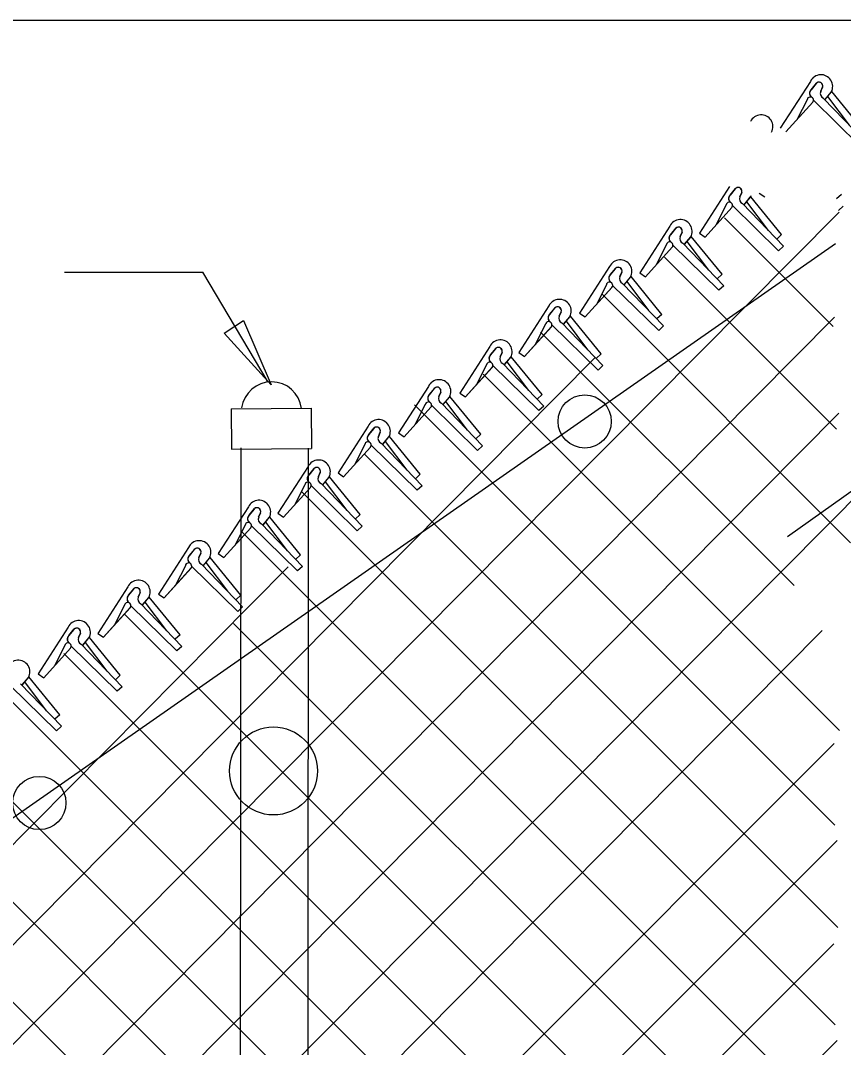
# Model space of a CAD drawing. Extents: x 0 to 1270, y 0 to 830.
# Drawn here: x 847.85 to 880.62, y 789.09 to 830 of the extents above; entities that cross this region are included whole.
import ezdxf

# ---------------------------------------------------------------- set-up
doc = ezdxf.new("R2010")
doc.units = 0
for name, color, linetype in [('CT_Border_Perimeter_Shape', 7, 'Continuous'), ('CT_Dimensions', 7, 'Continuous'), ('CT_Title_Block_Text', 7, 'Continuous'), ('sb_Chainlink Fence', 7, 'Continuous'), ('sb_Existing Structural Steel', 7, 'Continuous')]:
    doc.layers.add(name, color=color, linetype=linetype)

# ---------------------------------------------------------------- blocks, each defined once
blk = doc.blocks.new('BDR_CTDOT_Standards')
at = {"layer": 'CT_Border_Perimeter_Shape'}
blk.add_lwpolyline([(0, 0), (1270, 0), (1270, 830), (0, 830)], close=True, dxfattribs=at)

msp = doc.modelspace()

# ---------------------------------------------------------------- linework, layer by layer
at = {"layer": 'CT_Dimensions'}
for p in [(849.601, 819.983), (857.71, 815.594)]:
    msp.add_line(p, (855.107, 819.98), dxfattribs=at)
msp.add_lwpolyline([(856.725, 818.048), (857.836, 815.493), (855.956, 817.55)], close=True, dxfattribs=at)
at = {"layer": 'sb_Chainlink Fence'}
for p, q in [((879.302, 827.577), (878.106, 825.718)), ((879.33, 827.243), (879.55, 827.509)), ((879.529, 827.487), (879.33, 827.243)), ((879.792, 827.347), (879.712, 827.169)), ((879.713, 827.175), (879.792, 827.343)), ((879.89, 826.854), (880.134, 827.15)), ((879.893, 826.858), (880.135, 827.151)), ((880.134, 827.15), (880.152, 827.184)), ((880.152, 827.184), (880.167, 827.221)), ((881.382, 825.669), (880.157, 827.172)), ((878.331, 825.568), (879.402, 826.75)), ((878.331, 825.568), (879.395, 826.743)), ((879.172, 826.847), (878.776, 826.067)), ((879.424, 826.825), (881.259, 825.025)), ((879.821, 826.901), (881.454, 825.207)), ((880.86, 825.829), (879.998, 826.974)), ((876.079, 823.384), (874.883, 821.525)), ((876.107, 823.049), (876.326, 823.316)), ((876.306, 823.294), (876.107, 823.049)), ((876.568, 823.154), (876.489, 822.976)), ((876.489, 822.982), (876.568, 823.15)), ((877.265, 823.123), (877.49, 822.973)), ((880.54, 823.074), (880.345, 822.892)), ((875.949, 822.654), (875.552, 821.874)), ((876.2, 822.632), (878.035, 820.832)), ((876.598, 822.708), (878.231, 821.014)), ((876.666, 822.661), (876.91, 822.957)), ((876.669, 822.665), (876.911, 822.958)), ((877.637, 821.636), (876.775, 822.78)), ((876.91, 822.957), (876.928, 822.991)), ((876.928, 822.991), (876.943, 823.028)), ((878.158, 821.476), (876.934, 822.979)), ((725.985, 666.765), (880.45, 822.372)), ((875.107, 821.375), (876.178, 822.557)), ((875.107, 821.375), (876.171, 822.55)), ((880.613, 822.612), (880.417, 822.43)), ((875.879, 822.143), (880.215, 817.806)), ((873.705, 821.804), (872.509, 819.945)), ((873.733, 821.47), (873.952, 821.736)), ((873.932, 821.714), (873.733, 821.47)), ((874.195, 821.575), (874.115, 821.397)), ((874.116, 821.403), (874.195, 821.571)), ((874.537, 821.377), (874.554, 821.412)), ((874.554, 821.412), (874.569, 821.448)), ((874.883, 821.525), (875.107, 821.375)), ((878.158, 821.476), (877.962, 821.294)), ((873.575, 821.075), (873.179, 820.294)), ((873.826, 821.052), (875.662, 819.253)), ((874.224, 821.128), (875.857, 819.434)), ((874.292, 821.081), (874.537, 821.377)), ((874.296, 821.086), (874.538, 821.378)), ((875.263, 820.056), (874.401, 821.201)), ((875.785, 819.896), (874.56, 821.399)), ((878.231, 821.014), (878.035, 820.832)), ((872.734, 819.796), (873.805, 820.977)), ((872.734, 819.796), (873.798, 820.97)), ((871.308, 820.203), (870.112, 818.344)), ((873.491, 820.571), (880.337, 813.725)), ((871.336, 819.869), (871.555, 820.135)), ((871.535, 820.114), (871.336, 819.869)), ((871.798, 819.974), (871.718, 819.796)), ((871.718, 819.802), (871.797, 819.97)), ((871.895, 819.48), (872.139, 819.776)), ((871.898, 819.485), (872.141, 819.777)), ((872.139, 819.776), (872.157, 819.811)), ((872.157, 819.811), (872.172, 819.847)), ((873.387, 818.296), (872.163, 819.798)), ((872.509, 819.945), (872.734, 819.796)), ((875.785, 819.896), (875.589, 819.715)), ((870.337, 818.195), (871.407, 819.376)), ((870.337, 818.195), (871.401, 819.369)), ((871.178, 819.474), (870.781, 818.693)), ((871.429, 819.451), (873.264, 817.652)), ((871.827, 819.527), (873.46, 817.833)), ((872.866, 818.455), (872.004, 819.6)), ((875.857, 819.434), (875.662, 819.253)), ((871.006, 819.096), (880.905, 809.197)), ((868.889, 818.629), (867.693, 816.77)), ((868.917, 818.295), (869.137, 818.561)), ((726.216, 662.794), (880.266, 818.188)), ((869.116, 818.539), (868.917, 818.295)), ((869.379, 818.399), (869.299, 818.221)), ((869.3, 818.227), (869.379, 818.395)), ((869.477, 817.906), (869.721, 818.202)), ((869.48, 817.91), (869.722, 818.203)), ((869.721, 818.202), (869.739, 818.236)), ((869.739, 818.236), (869.754, 818.273)), ((870.969, 816.721), (869.744, 818.224)), ((870.112, 818.344), (870.337, 818.195)), ((873.387, 818.296), (873.192, 818.114)), ((867.918, 816.62), (868.989, 817.802)), ((867.918, 816.62), (868.982, 817.795)), ((868.759, 817.899), (868.363, 817.119)), ((869.011, 817.877), (870.846, 816.077)), ((869.409, 817.953), (871.042, 816.259)), ((870.447, 816.881), (869.585, 818.025)), ((873.46, 817.833), (873.264, 817.652)), ((868.56, 817.582), (878.653, 807.489)), ((866.536, 817.013), (865.34, 815.154)), ((866.564, 816.679), (866.784, 816.945)), ((866.763, 816.923), (866.564, 816.679)), ((705.822, 650.219), (870.725, 816.56)), ((867.026, 816.783), (866.946, 816.605)), ((866.947, 816.612), (867.026, 816.779)), ((867.124, 816.29), (867.368, 816.586)), ((867.127, 816.294), (867.369, 816.587)), ((867.368, 816.586), (867.386, 816.62)), ((867.386, 816.62), (867.401, 816.657)), ((868.616, 815.105), (867.391, 816.608)), ((867.693, 816.77), (867.918, 816.62)), ((870.969, 816.721), (870.773, 816.539)), ((865.565, 815.004), (866.636, 816.186)), ((865.565, 815.004), (866.629, 816.179)), ((866.406, 816.284), (866.01, 815.503)), ((866.658, 816.261), (868.493, 814.461)), ((867.056, 816.337), (868.689, 814.643)), ((868.094, 815.265), (867.232, 816.41)), ((871.042, 816.259), (870.846, 816.077)), ((866.269, 815.913), (880.466, 801.716)), ((864.096, 815.428), (862.9, 813.57)), ((864.124, 815.094), (864.343, 815.36)), ((864.323, 815.339), (864.124, 815.094)), ((864.585, 815.199), (864.506, 815.021)), ((864.506, 815.027), (864.585, 815.195)), ((864.683, 814.705), (864.927, 815.001)), ((864.686, 814.71), (864.928, 815.002)), ((864.927, 815.001), (864.945, 815.036)), ((864.945, 815.036), (864.96, 815.072)), ((866.175, 813.521), (864.951, 815.023)), ((865.34, 815.154), (865.565, 815.004)), ((868.616, 815.105), (868.42, 814.923)), ((863.124, 813.42), (864.195, 814.601)), ((863.124, 813.42), (864.188, 814.594)), ((863.535, 814.687), (880.276, 797.946)), ((863.966, 814.699), (863.569, 813.918)), ((864.217, 814.676), (866.052, 812.877)), ((864.615, 814.752), (866.248, 813.058)), ((865.654, 813.68), (864.792, 814.825)), ((868.689, 814.643), (868.493, 814.461)), ((738.503, 671.19), (880.44, 814.366)), ((884.997, 814.13), (878.386, 809.433)), ((861.688, 813.839), (860.492, 811.98)), ((861.716, 813.505), (861.935, 813.771)), ((861.915, 813.749), (861.716, 813.505)), ((862.177, 813.609), (862.098, 813.431)), ((862.098, 813.437), (862.177, 813.605)), ((862.275, 813.116), (862.519, 813.412)), ((862.278, 813.12), (862.52, 813.413)), ((863.246, 812.091), (862.384, 813.235)), ((862.519, 813.412), (862.537, 813.446)), ((862.537, 813.446), (862.552, 813.483)), ((863.767, 811.931), (862.543, 813.434)), ((862.9, 813.57), (863.124, 813.42)), ((866.175, 813.521), (865.979, 813.339)), ((860.716, 811.83), (861.787, 813.012)), ((860.716, 811.83), (861.781, 813.005)), ((861.558, 813.109), (861.161, 812.329)), ((861.809, 813.087), (863.644, 811.287)), ((862.207, 813.163), (863.84, 811.469)), ((866.248, 813.058), (866.052, 812.877)), ((861.555, 812.708), (880.394, 793.869)), ((859.298, 812.229), (858.102, 810.37)), ((859.326, 811.895), (859.546, 812.161)), ((859.525, 812.139), (859.326, 811.895)), ((859.788, 812), (859.708, 811.822)), ((859.709, 811.828), (859.788, 811.996)), ((748.417, 677.192), (881.936, 811.877)), ((859.886, 811.506), (860.13, 811.802)), ((859.889, 811.511), (860.131, 811.803)), ((860.856, 810.481), (859.994, 811.626)), ((860.13, 811.802), (860.148, 811.837)), ((860.148, 811.837), (860.163, 811.873)), ((861.378, 810.321), (860.153, 811.824)), ((860.492, 811.98), (860.716, 811.83)), ((863.767, 811.931), (863.572, 811.749)), ((858.327, 810.221), (859.398, 811.402)), ((858.327, 810.221), (859.391, 811.395)), ((859.168, 811.5), (858.772, 810.719)), ((859.036, 811.246), (880.288, 789.994)), ((859.42, 811.477), (861.255, 809.678)), ((859.818, 811.553), (861.451, 809.859)), ((863.84, 811.469), (863.644, 811.287)), ((856.922, 810.626), (855.726, 808.767)), ((856.95, 810.292), (857.169, 810.558)), ((857.149, 810.536), (856.95, 810.292)), ((857.412, 810.396), (857.332, 810.218)), ((857.332, 810.224), (857.411, 810.392)), ((858.102, 810.37), (858.327, 810.221)), ((857.509, 809.903), (857.753, 810.199)), ((857.512, 809.907), (857.754, 810.2)), ((858.48, 808.878), (857.618, 810.022)), ((857.753, 810.199), (857.771, 810.233)), ((857.771, 810.233), (857.786, 810.27)), ((859.001, 808.718), (857.777, 810.221)), ((861.378, 810.321), (861.182, 810.14)), ((855.951, 808.617), (857.021, 809.799)), ((855.951, 808.617), (857.015, 809.792)), ((856.792, 809.896), (856.395, 809.116)), ((856.626, 809.675), (880.243, 786.058)), ((857.043, 809.874), (858.878, 808.074)), ((857.441, 809.95), (859.074, 808.256)), ((861.451, 809.859), (861.255, 809.678)), ((854.543, 809.015), (853.347, 807.156)), ((854.571, 808.681), (854.79, 808.947)), ((854.77, 808.925), (854.571, 808.681)), ((855.032, 808.785), (854.953, 808.607)), ((854.953, 808.613), (855.032, 808.781)), ((855.726, 808.767), (855.951, 808.617)), ((855.062, 808.339), (856.695, 806.645)), ((855.13, 808.292), (855.374, 808.588)), ((855.133, 808.296), (855.375, 808.589)), ((856.101, 807.267), (855.238, 808.412)), ((855.374, 808.588), (855.392, 808.622)), ((855.392, 808.622), (855.407, 808.659)), ((856.622, 807.107), (855.398, 808.61)), ((859.001, 808.718), (858.806, 808.536)), ((714.148, 662.616), (858.508, 808.235)), ((853.571, 807.006), (854.642, 808.188)), ((853.571, 807.006), (854.635, 808.181)), ((854.413, 808.285), (854.016, 807.505)), ((854.664, 808.263), (856.499, 806.463)), ((859.074, 808.256), (858.878, 808.074)), ((852.123, 807.441), (850.927, 805.582)), ((852.151, 807.107), (852.37, 807.373)), ((852.35, 807.352), (852.151, 807.107)), ((852.612, 807.212), (852.533, 807.034)), ((852.533, 807.04), (852.612, 807.208)), ((853.347, 807.156), (853.571, 807.006)), ((856.622, 807.107), (856.426, 806.925)), ((851.993, 806.712), (851.596, 805.931)), ((852.244, 806.689), (854.079, 804.89)), ((852.642, 806.765), (854.275, 805.071)), ((852.71, 806.718), (852.954, 807.014)), ((852.713, 806.723), (852.955, 807.015)), ((853.681, 805.693), (852.818, 806.838)), ((852.954, 807.014), (852.972, 807.049)), ((852.972, 807.049), (852.987, 807.085)), ((854.202, 805.534), (852.978, 807.036)), ((851.151, 805.433), (852.222, 806.614)), ((851.151, 805.433), (852.215, 806.607)), ((851.988, 806.351), (880.527, 777.812)), ((856.695, 806.645), (856.499, 806.463)), ((856.333, 805.988), (880.36, 781.96)), ((758.276, 683.139), (879.776, 805.699)), ((849.743, 805.831), (848.547, 803.972)), ((849.771, 805.497), (849.991, 805.763)), ((849.97, 805.741), (849.771, 805.497)), ((850.233, 805.602), (850.153, 805.424)), ((850.154, 805.43), (850.233, 805.598)), ((850.592, 805.439), (850.608, 805.475)), ((850.927, 805.582), (851.151, 805.433)), ((854.202, 805.534), (854.006, 805.352)), ((849.613, 805.102), (849.217, 804.321)), ((849.864, 805.079), (851.7, 803.28)), ((850.262, 805.155), (851.895, 803.461)), ((850.331, 805.108), (850.575, 805.404)), ((850.334, 805.113), (850.576, 805.405)), ((851.301, 804.083), (850.439, 805.228)), ((850.575, 805.404), (850.592, 805.439)), ((851.823, 803.923), (850.598, 805.426)), ((854.275, 805.071), (854.079, 804.89)), ((848.772, 803.823), (849.843, 805.004)), ((848.772, 803.823), (849.836, 804.997)), ((849.574, 804.784), (880.209, 774.149)), ((847.918, 803.533), (848.162, 803.829)), ((847.922, 803.538), (848.164, 803.83)), ((848.162, 803.829), (848.18, 803.863)), ((848.18, 803.863), (848.195, 803.9)), ((849.411, 802.348), (848.186, 803.851)), ((848.547, 803.972), (848.772, 803.823)), ((851.823, 803.923), (851.627, 803.742)), ((847.452, 803.504), (849.287, 801.704)), ((847.85, 803.58), (849.483, 801.886)), ((848.889, 802.508), (848.027, 803.653)), ((851.895, 803.461), (851.7, 803.28)), ((847.244, 803.134), (882.139, 768.239)), ((849.411, 802.348), (849.215, 802.167)), ((849.483, 801.886), (849.287, 801.704)), ((844.855, 801.541), (879.602, 766.795)), ((768.484, 689.431), (880.255, 801.202)), ((842.515, 799.901), (877.369, 765.047)), ((840.02, 798.415), (879.66, 758.775)), ((779.215, 696.181), (880.372, 797.338)), ((790.047, 703.033), (880.235, 793.22)), ((802.494, 711.499), (880.371, 789.376))]:
    msp.add_line(p, q, dxfattribs=at)
for centre, radius, start, end in [((879.724, 827.374), 0.468, 331.4555, 154.3621), ((879.647, 827.391), 0.152, 343.1971, 140.8192), ((879.647, 827.392), 0.152, 341.4167, 129.8998), ((879.462, 827.103), 0.192, 140.884, 233.6876), ((879.467, 827.103), 0.195, 134.3496, 232.9167), ((879.907, 827.092), 0.209, 157.1657, 245.8402), ((879.299, 826.827), 0.128, 319.7038, 170.7519), ((877.342, 825.776), 0.468, 331.4555, 154.3621), ((876.243, 822.91), 0.195, 134.3496, 232.9167), ((876.423, 823.198), 0.152, 343.1971, 140.8192), ((876.424, 823.199), 0.152, 341.4167, 129.8998), ((876.075, 822.634), 0.128, 319.7038, 170.7519), ((876.238, 822.909), 0.192, 140.884, 233.6876), ((876.684, 822.899), 0.209, 157.1657, 245.8402), ((874.127, 821.602), 0.468, 331.4555, 154.3621), ((873.864, 821.33), 0.192, 140.884, 233.6876), ((873.87, 821.33), 0.195, 134.3496, 232.9167), ((874.05, 821.619), 0.152, 343.1971, 140.8192), ((874.05, 821.619), 0.152, 341.4167, 129.8998), ((873.702, 821.054), 0.128, 319.7038, 170.7519), ((874.31, 821.319), 0.209, 157.1657, 245.8402), ((871.73, 820.001), 0.468, 331.4555, 154.3621), ((871.467, 819.729), 0.192, 140.884, 233.6876), ((871.472, 819.729), 0.195, 134.3496, 232.9167), ((871.652, 820.018), 0.152, 343.1971, 140.8192), ((871.653, 820.018), 0.152, 341.4167, 129.8998), ((871.913, 819.718), 0.209, 157.1657, 245.8402), ((871.304, 819.453), 0.128, 319.7038, 170.7519), ((869.311, 818.426), 0.468, 331.4555, 154.3621), ((869.234, 818.443), 0.152, 343.1971, 140.8192), ((869.234, 818.444), 0.152, 341.4167, 129.8998), ((869.049, 818.154), 0.192, 140.884, 233.6876), ((869.054, 818.155), 0.195, 134.3496, 232.9167), ((869.494, 818.144), 0.209, 157.1657, 245.8402), ((868.886, 817.879), 0.128, 319.7038, 170.7519), ((866.958, 816.81), 0.468, 331.4555, 154.3621), ((866.881, 816.827), 0.152, 343.1971, 140.8192), ((866.881, 816.828), 0.152, 341.4167, 129.8998), ((866.696, 816.539), 0.192, 140.884, 233.6876), ((866.701, 816.539), 0.195, 134.3496, 232.9167), ((867.141, 816.528), 0.209, 157.1657, 245.8402), ((866.533, 816.263), 0.128, 319.7038, 170.7519), ((864.517, 815.226), 0.468, 331.4555, 154.3621), ((864.44, 815.243), 0.152, 343.1971, 140.8192), ((864.441, 815.243), 0.152, 341.4167, 129.8998), ((864.255, 814.954), 0.192, 140.884, 233.6876), ((864.26, 814.954), 0.195, 134.3496, 232.9167), ((864.701, 814.943), 0.209, 157.1657, 245.8402), ((864.092, 814.678), 0.128, 319.7038, 170.7519), ((862.11, 813.636), 0.468, 331.4555, 154.3621), ((862.032, 813.653), 0.152, 343.1971, 140.8192), ((862.033, 813.654), 0.152, 341.4167, 129.8998), ((861.847, 813.364), 0.192, 140.884, 233.6876), ((861.852, 813.365), 0.195, 134.3496, 232.9167), ((862.293, 813.354), 0.209, 157.1657, 245.8402), ((861.684, 813.089), 0.128, 319.7038, 170.7519), ((859.72, 812.027), 0.468, 331.4555, 154.3621), ((859.643, 812.044), 0.152, 343.1971, 140.8192), ((859.643, 812.044), 0.152, 341.4167, 129.8998), ((859.295, 811.479), 0.128, 319.7038, 170.7519), ((859.458, 811.755), 0.192, 140.884, 233.6876), ((859.463, 811.755), 0.195, 134.3496, 232.9167), ((859.903, 811.744), 0.209, 157.1657, 245.8402), ((857.344, 810.423), 0.468, 331.4555, 154.3621), ((857.266, 810.44), 0.152, 343.1971, 140.8192), ((857.267, 810.441), 0.152, 341.4167, 129.8998), ((856.918, 809.876), 0.128, 319.7038, 170.7519), ((857.081, 810.151), 0.192, 140.884, 233.6876), ((857.086, 810.152), 0.195, 134.3496, 232.9167), ((857.527, 810.141), 0.209, 157.1657, 245.8402), ((854.964, 808.812), 0.468, 331.4555, 154.3621), ((854.887, 808.829), 0.152, 343.1971, 140.8192), ((854.888, 808.83), 0.152, 341.4167, 129.8998), ((854.539, 808.265), 0.128, 319.7038, 170.7519), ((854.702, 808.541), 0.192, 140.884, 233.6876), ((854.707, 808.541), 0.195, 134.3496, 232.9167), ((855.148, 808.53), 0.209, 157.1657, 245.8402), ((852.544, 807.239), 0.468, 331.4555, 154.3621), ((852.282, 806.967), 0.192, 140.884, 233.6876), ((852.287, 806.967), 0.195, 134.3496, 232.9167), ((852.467, 807.256), 0.152, 343.1971, 140.8192), ((852.468, 807.256), 0.152, 341.4167, 129.8998), ((852.119, 806.691), 0.128, 319.7038, 170.7519), ((852.728, 806.956), 0.209, 157.1657, 245.8402), ((850.165, 805.629), 0.468, 331.4555, 154.3621), ((849.903, 805.357), 0.192, 140.884, 233.6876), ((849.908, 805.357), 0.195, 134.3496, 232.9167), ((850.088, 805.646), 0.152, 343.1971, 140.8192), ((850.088, 805.646), 0.152, 341.4167, 129.8998), ((849.74, 805.081), 0.128, 319.7038, 170.7519), ((850.348, 805.346), 0.209, 157.1657, 245.8402), ((847.753, 804.054), 0.468, 331.4555, 154.3621)]:
    msp.add_arc(centre, radius, start, end, dxfattribs=at)
at = {"layer": 'sb_Existing Structural Steel'}
for p, q in [((880.297, 821.107), (769.973, 744.049)), ((856.243, 814.537), (859.419, 814.562)), ((856.243, 814.537), (856.256, 812.926)), ((859.419, 814.562), (859.432, 812.952)), ((856.256, 812.926), (859.432, 812.952)), ((856.544, 742.397), (856.637, 812.973)), ((859.265, 744.186), (859.323, 812.972))]:
    msp.add_line(p, q, dxfattribs=at)
for centre, radius in [((870.316, 814.031), 1.06), ((857.923, 800.107), 1.752), ((848.598, 798.833), 1.06)]:
    msp.add_circle(centre, radius, dxfattribs=at)
msp.add_arc((857.845, 814.407), 1.201, 6.7962, 172.3615, dxfattribs=at)

# ---------------------------------------------------------------- block references
at = {"layer": 'CT_Title_Block_Text'}
msp.add_blockref('BDR_CTDOT_Standards', (0, 0), dxfattribs=at)

doc.saveas('drawing.dxf')
